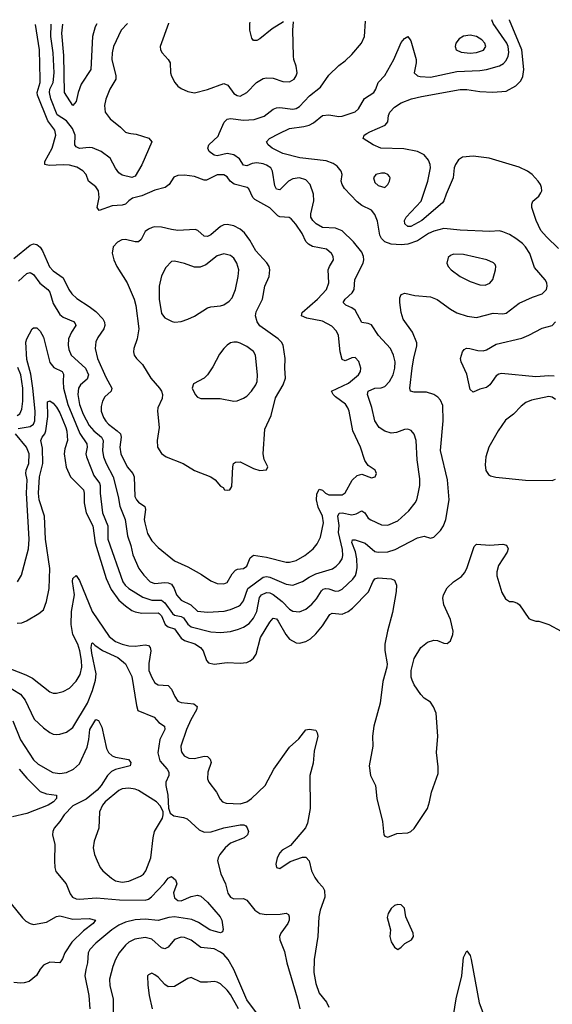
# Model space of a CAD drawing. Header units: inches. Extents: x 1649636 to 1815363, y 506543 to 641975.
# Tile 315 of 656: x 1675226 to 1678471, y 634697 to 640693. Entities that reach past the tile are written whole.
import ezdxf

# ---------------------------------------------------------------- set-up
doc = ezdxf.new("R2010")
doc.units = ezdxf.units.IN
doc.header["$MEASUREMENT"] = 0
doc.layers.add('B6673', color=7, linetype='Continuous')
doc.layers.add('B6674', color=7, linetype='Continuous')

msp = doc.modelspace()

# ---------------------------------------------------------------- linework, layer by layer
at = {"layer": 'B6673', "color": 5}
for points, elevation in [([(1675190, 639239.3), (1675290, 639319.2), (1675310, 639327.2), (1675330, 639324.7), (1675350, 639307.8), (1675364.9, 639284.9), (1675408.2, 639188.2), (1675430, 639163.5), (1675490, 639121.1), (1675524.8, 639050), (1675543.2, 639023.2), (1675574.6, 638994.6), (1675650, 638946.9), (1675690, 638915), (1675731.6, 638871.6), (1675742.8, 638850), (1675745, 638830), (1675738.4, 638810), (1675702.1, 638757.9), (1675689.6, 638730.4), (1675685.7, 638690), (1675700.3, 638630), (1675750, 638516.3), (1675786.6, 638450), (1675783.5, 638430), (1675744.2, 638395.8), (1675729.5, 638370.5), (1675721.7, 638338.3), (1675723.2, 638310), (1675737.2, 638270), (1675750, 638248.5), (1675766.4, 638230), (1675820.2, 638190), (1675839.1, 638170), (1675844.2, 638150), (1675835.4, 638090), (1675842.8, 638050), (1675881.4, 637970), (1675915.1, 637930), (1675924.2, 637910), (1675927.9, 637790), (1675936.6, 637770), (1675950, 637755), (1675988.3, 637728.3), (1675992.7, 637710), (1675985.2, 637650), (1675988.2, 637628.2), (1676003.8, 637563.8), (1676030, 637520.2), (1676070, 637478), (1676170, 637397.4), (1676250, 637361.1), (1676334, 637314), (1676390, 637276.5), (1676430, 637259.6), (1676470, 637258.5), (1676490, 637266.3), (1676521.1, 637318.9), (1676540.1, 637339.9), (1676553.1, 637346.9), (1676590, 637351), (1676610, 637364.9), (1676630, 637416.9), (1676650, 637432.2), (1676730, 637420.9), (1676850, 637389.5), (1676870, 637388.8), (1676910, 637399.8), (1676963.9, 637430), (1677013.5, 637470), (1677038.8, 637501.2), (1677058.1, 637541.9), (1677076.3, 637630), (1677070.4, 637670), (1677045.2, 637725.2), (1677035, 637770), (1677036, 637804), (1677050, 637833.8), (1677070, 637828.4), (1677089.3, 637809.3), (1677110, 637799.8), (1677190, 637799.3), (1677209.1, 637810.9), (1677251.3, 637888.7), (1677282.8, 637917.2), (1677310, 637926), (1677370, 637903), (1677391.3, 637908.7), (1677400.9, 637930), (1677392.3, 637950), (1677350, 637978), (1677328.7, 638008.7), (1677303.1, 638090), (1677255.4, 638190), (1677233.4, 638310), (1677226, 638330), (1677210.8, 638350.8), (1677150, 638395.8), (1677135.8, 638410), (1677125.6, 638430), (1677230, 638479), (1677290.7, 638530), (1677302.2, 638550), (1677303.8, 638570), (1677292.3, 638612.3), (1677270, 638635.6), (1677250, 638634.7), (1677210, 638615.1), (1677190, 638623), (1677178.1, 638670), (1677169.3, 638769.3), (1677156.5, 638796.5), (1677127, 638827), (1677070, 638857.8), (1676974.5, 638874.5), (1676943.1, 638890), (1676946.2, 638910), (1677040.7, 638990), (1677095.3, 639050), (1677109.8, 639090), (1677105.1, 639170), (1677112.6, 639190), (1677138.3, 639230), (1677136, 639250), (1677126, 639270), (1677095.9, 639295.9), (1677010, 639312.4), (1676985.7, 639325.7), (1676970, 639342.7), (1676946.2, 639390), (1676908.3, 639448.3), (1676880.5, 639480.5), (1676867.8, 639487.8), (1676810, 639493), (1676799.4, 639499.4), (1676750, 639547.9), (1676658.5, 639598.5), (1676647.4, 639610), (1676622, 639662), (1676611.5, 639670), (1676532.1, 639692.1), (1676508.9, 639708.9), (1676490, 639735.6), (1676470, 639748), (1676430, 639748.5), (1676363.8, 639716.2), (1676350, 639716.1), (1676290, 639737), (1676230, 639745.3), (1676190, 639744), (1676165.8, 639734.2), (1676137.3, 639690), (1676112.2, 639670), (1676050, 639654.1), (1675970, 639620.5), (1675914.1, 639605.9), (1675890, 639590.6), (1675870, 639569.9), (1675850, 639563.9), (1675790, 639558.4), (1675709.9, 639529.9), (1675697.4, 639550), (1675709.9, 639610), (1675705.6, 639650), (1675690, 639675.5), (1675645.6, 639710), (1675629.8, 639750), (1675610, 639772.8), (1675574.7, 639794.7), (1675530, 639806.3), (1675490, 639809.2), (1675404.8, 639804.8), (1675379.5, 639810), (1675378.9, 639830), (1675422.9, 639910), (1675445.3, 639990), (1675443.2, 640000)], 680), ([(1675217.1, 638202.9), (1675290, 638215.7), (1675309.3, 638230), (1675317.6, 638250), (1675320.1, 638310), (1675305.7, 638450), (1675293.7, 638533.7), (1675270, 638624.5), (1675263.9, 638730), (1675270, 638750.4), (1675302, 638810), (1675310, 638817.1), (1675330, 638815.5), (1675350, 638796.3), (1675370, 638759.1), (1675410, 638604.4), (1675434.7, 638574.7), (1675484.9, 638550), (1675493.6, 638533.6), (1675489.7, 638490), (1675491.9, 638450), (1675518.1, 638350), (1675592, 638172), (1675634, 638110), (1675636.4, 638090), (1675628.8, 638050), (1675632.8, 638030), (1675677.5, 637917.5), (1675711.3, 637871.3), (1675716.2, 637856.2), (1675716.9, 637810), (1675731, 637690), (1675762.2, 637610), (1675762.8, 637530), (1675854.2, 637270), (1675868.7, 637248.7), (1675890, 637230.1), (1675976.1, 637176.1), (1676030, 637158), (1676090, 637158.6), (1676110, 637142.3), (1676157.3, 637077.3), (1676170, 637066.8), (1676210, 637058), (1676224.2, 637050), (1676251, 637011), (1676270, 636995.7), (1676390, 636965), (1676450, 636962), (1676510, 636968.2), (1676559.1, 636980.9), (1676590, 636993.1), (1676623.9, 637016.1), (1676650, 637049.2), (1676670.9, 637089.1), (1676686.2, 637173.8), (1676698.7, 637190), (1676730, 637205.2), (1676750, 637203.4), (1676770, 637193.1), (1676826.1, 637150), (1676870, 637103.8), (1676890, 637091.1), (1676930, 637087.2), (1676970, 637103.6), (1677005.9, 637134.1), (1677033.9, 637166.1), (1677065, 637215), (1677075.9, 637224.1), (1677090, 637230.1), (1677110, 637227.9), (1677150, 637212.6), (1677170, 637214.4), (1677190, 637225.7), (1677254.8, 637285.2), (1677271.4, 637308.6), (1677278.9, 637330), (1677283.2, 637356.8), (1677280.3, 637410), (1677272.2, 637452.2), (1677249.4, 637510), (1677254.2, 637525.8), (1677270, 637524.7), (1677330, 637504.3), (1677390, 637453.7), (1677410, 637450.1), (1677470, 637452.3), (1677514, 637466.1), (1677650, 637538.6), (1677690, 637548.5), (1677730, 637536.3), (1677750, 637542), (1677790, 637582), (1677808.5, 637611.5), (1677822.6, 637650), (1677843.5, 637770), (1677832.9, 637890), (1677789.2, 638070), (1677806.5, 638250), (1677803.7, 638343.7), (1677790, 638376.9), (1677774.5, 638394.5), (1677750, 638411), (1677705.4, 638425.4), (1677630, 638423.8), (1677608.2, 638430), (1677604.1, 638450), (1677617.3, 638570), (1677626.9, 638633.1), (1677645.7, 638705.7), (1677645.4, 638725.4), (1677618.7, 638790), (1677562.7, 638870), (1677550.9, 638910), (1677541.5, 638970), (1677541.4, 638998.6), (1677550, 639018.8), (1677572, 639028), (1677633.3, 639013.3), (1677730, 639006.2), (1677770, 638989.2), (1677850, 638929.2), (1677890, 638907.3), (1677952.5, 638887.5), (1678010, 638879.6), (1678110, 638906.2), (1678170, 638902.4), (1678190, 638905.5), (1678270, 638966), (1678350, 639003.6), (1678410, 639023.6), (1678435.1, 639050), (1678440.4, 639070), (1678438.9, 639090), (1678428.7, 639108.7), (1678363.3, 639183.3), (1678333.9, 639270), (1678308.9, 639308.9), (1678289.9, 639329.9), (1678250, 639360.5), (1678210, 639384.5), (1678170, 639401.4), (1678150, 639406.4), (1678090, 639403.8), (1677910, 639412.1), (1677810, 639421.8), (1677750, 639405.6), (1677717.2, 639390), (1677650, 639346.9), (1677590, 639325.4), (1677550, 639321.5), (1677490, 639326.8), (1677450, 639339.4), (1677430, 639360.4), (1677420.5, 639380.5), (1677406, 639466), (1677390, 639506.6), (1677370, 639532), (1677310, 639562.2), (1677282.9, 639582.9), (1677204.9, 639664.9), (1677189.8, 639690), (1677184.8, 639710), (1677189.8, 639750), (1677185.7, 639770), (1677160.2, 639800.2), (1677136.5, 639816.5), (1677092.8, 639832.8), (1676932.4, 639852.4), (1676830, 639877.2), (1676765.1, 639910), (1676738.9, 639930), (1676729.6, 639950), (1676747.3, 639970), (1676807.1, 640000)], 640), ([(1675219.4, 639100.6), (1675270, 639146.7), (1675290, 639152.7), (1675310, 639140.3), (1675348.4, 639088.4), (1675397.5, 639050), (1675410, 639033.8), (1675430, 638963.6), (1675470, 638897.2), (1675490, 638882.1), (1675554.3, 638854.3), (1675563.4, 638843.4), (1675566.9, 638830), (1675541.1, 638790), (1675524.1, 638750), (1675520.6, 638710), (1675524.6, 638684.6), (1675540.2, 638650), (1675627.7, 638570), (1675644.1, 638530), (1675636.9, 638503.1), (1675596.2, 638470), (1675584.3, 638450), (1675579.8, 638410), (1675591, 638350), (1675613.5, 638290), (1675650, 638222), (1675676.8, 638190), (1675724.5, 638150), (1675735, 638130), (1675730.1, 638070), (1675736.9, 638030), (1675752.3, 637990), (1675796.1, 637910), (1675825.7, 637790), (1675835.7, 637730), (1675868.3, 637650), (1675883.6, 637550), (1675903.5, 637490), (1675915.1, 637435.1), (1675950.9, 637350.9), (1675981.5, 637310), (1676021.7, 637270), (1676050, 637259), (1676110, 637265.5), (1676130, 637263.9), (1676150, 637254.6), (1676166.1, 637230), (1676182, 637190), (1676210, 637158.6), (1676268.9, 637128.9), (1676310, 637092), (1676370, 637084.2), (1676472, 637092), (1676510, 637100.8), (1676558.1, 637121.9), (1676570.7, 637130), (1676590, 637153.8), (1676615.7, 637230), (1676710, 637298.8), (1676730, 637301.5), (1676750, 637297.4), (1676850, 637255.5), (1676890, 637250.2), (1676950, 637270.9), (1676990, 637298.7), (1677030, 637319.1), (1677131, 637349), (1677155.2, 637364.8), (1677175, 637385), (1677189.8, 637410), (1677194.5, 637430), (1677192.5, 637467.5), (1677168.2, 637570), (1677172.3, 637612.3), (1677164.9, 637670), (1677172.5, 637687.5), (1677190, 637690.9), (1677250, 637677.9), (1677276.7, 637683.3), (1677310, 637701.1), (1677329.5, 637689.5), (1677350, 637658.3), (1677366.3, 637646.3), (1677430, 637616.1), (1677470, 637614.2), (1677530, 637640.2), (1677597.5, 637702.5), (1677635.3, 637750), (1677645.8, 637770), (1677654.7, 637805.3), (1677663.3, 637856.7), (1677663.9, 637896.1), (1677648.1, 638011.9), (1677642.7, 638130), (1677629.8, 638169.8), (1677611, 638191), (1677590, 638199.7), (1677570, 638197.2), (1677521.7, 638178.3), (1677490, 638175.4), (1677450, 638188.2), (1677416.8, 638210), (1677389.8, 638250), (1677372.2, 638332.2), (1677344.8, 638410), (1677350, 638430.2), (1677390, 638448.4), (1677428.3, 638451.7), (1677450, 638458.6), (1677479.3, 638490), (1677501.5, 638530), (1677512.7, 638570), (1677513, 638610), (1677504.4, 638650), (1677485.8, 638690), (1677413.1, 638770), (1677370, 638834.7), (1677350, 638843.1), (1677310, 638848.5), (1677270, 638923.5), (1677250, 638938.6), (1677213.6, 638953.6), (1677197.4, 638970), (1677209.8, 638990), (1677252.4, 639030), (1677264.7, 639050), (1677268.4, 639111.6), (1677318.6, 639210), (1677323, 639230), (1677321.8, 639250), (1677310, 639277.6), (1677259.6, 639339.6), (1677190, 639406.3), (1677150, 639423.4), (1677070, 639427.4), (1677031.9, 639450), (1677011.4, 639470), (1677000.7, 639490), (1676999.1, 639510), (1677018.8, 639590), (1677017, 639630), (1676995.6, 639690), (1676970, 639716.8), (1676930, 639729.9), (1676890, 639724.7), (1676863.8, 639710), (1676810, 639656.8), (1676790, 639659.8), (1676780.6, 639680.6), (1676766, 639770), (1676755.5, 639790), (1676730, 639807.8), (1676710, 639815.4), (1676670, 639820.8), (1676643.2, 639816.8), (1676610, 639803.2), (1676590, 639806.2), (1676564.6, 639844.6), (1676530, 639869.3), (1676490, 639877.4), (1676430, 639863.9), (1676410, 639866.9), (1676380.7, 639890), (1676372.3, 639910), (1676378, 639930), (1676435.5, 639984.5), (1676442.1, 640000)], 660), ([(1675902.2, 640000), (1675936.5, 639996.5), (1676012.3, 639972.3), (1676030.7, 639950), (1675970, 639809.7), (1675930, 639739.3), (1675910, 639731.6), (1675850, 639746.6), (1675830, 639760.5), (1675810, 639787.8), (1675776.5, 639850), (1675722.4, 639890), (1675670, 639913.1), (1675650, 639915), (1675590, 639908.9), (1675570, 639918.8), (1675562, 639930), (1675563.2, 639990), (1675559.5, 640000)], 660), ([(1678510, 639299.7), (1678435.4, 639370), (1678401, 639410), (1678373.5, 639470), (1678347.1, 639550), (1678346, 639570), (1678353.2, 639586.8), (1678390, 639619), (1678402.4, 639637.6), (1678407, 639650), (1678405.7, 639670), (1678398.4, 639690), (1678386.1, 639710), (1678347.6, 639750), (1678320.7, 639770), (1678270, 639795.2), (1678087, 639850), (1677990, 639860.9), (1677924.3, 639855.7), (1677900.3, 639839.7), (1677880.6, 639810), (1677873.7, 639790), (1677866.5, 639730), (1677823.8, 639630), (1677811.2, 639588.8), (1677803, 639577), (1677675.9, 639470), (1677610, 639434.2), (1677590, 639433.5), (1677573.5, 639450), (1677571, 639470), (1677581.5, 639490), (1677671.6, 639588.4), (1677713.2, 639710), (1677729, 639790), (1677727.9, 639810), (1677717.6, 639837.6), (1677691.2, 639870), (1677649.7, 639890), (1677566.7, 639906.7), (1677426.6, 639910), (1677378.9, 639930), (1677319.6, 639970), (1677324.2, 639990), (1677341.5, 640000)], 620), ([(1678481.7, 638521.7), (1678450, 638524.3), (1678370, 638518.5), (1678160.9, 638539.1), (1678145.1, 638534.9), (1678130, 638524.1), (1678090, 638469.7), (1678070, 638452.8), (1678030, 638443), (1677990, 638424.5), (1677970, 638441.2), (1677950, 638534), (1677915.6, 638610), (1677911.8, 638630), (1677924.5, 638670), (1677935.1, 638684.9), (1677948.2, 638691.8), (1677968.5, 638691.5), (1678017.7, 638677.7), (1678050, 638676.1), (1678070, 638682.5), (1678130, 638716.1), (1678286.5, 638753.5), (1678329.2, 638770.8), (1678410, 638815.3), (1678470, 638830.3), (1678490, 638852.7)], 620), ([(1675210, 638282.2), (1675226.4, 638293.6), (1675238.1, 638321.9), (1675244.9, 638370), (1675245.3, 638450), (1675232.1, 638530), (1675214.3, 638574.3)], 660), ([(1675210, 637017.4), (1675239, 637021), (1675267.8, 637032.2), (1675343.3, 637076.7), (1675370, 637099.6), (1675389.9, 637150.1), (1675404.9, 637230), (1675410.3, 637350), (1675383.5, 637530), (1675376.8, 637670), (1675344.8, 637770), (1675341, 637810), (1675345.7, 637910), (1675366.3, 637990), (1675364.5, 638084.5), (1675353.7, 638130), (1675362.4, 638150), (1675379, 638170), (1675385.3, 638190), (1675396.8, 638276.7), (1675395.1, 638364.9), (1675410, 638372), (1675430, 638357.6), (1675450, 638334.3), (1675470, 638298.3), (1675507.4, 638210), (1675513, 638187), (1675516.2, 638130), (1675500.9, 638079.1), (1675497.6, 638050), (1675508.8, 637968.8), (1675534.7, 637910), (1675614.4, 637830), (1675619.6, 637810), (1675619.3, 637750), (1675631.2, 637690), (1675672, 637610), (1675686.5, 637506.5), (1675751.8, 637290), (1675782.2, 637222.2), (1675830, 637158.3), (1675870, 637122.8), (1675910, 637096.2), (1675930, 637087.3), (1675970, 637079.1), (1676070, 637080.3), (1676076.4, 637076.4), (1676090, 637062.9), (1676111.6, 637010), (1676130, 636995.4), (1676170, 636983.4), (1676210, 636926.6), (1676230, 636913.3), (1676292.6, 636892.6), (1676328.4, 636870), (1676344.2, 636850), (1676363.8, 636790), (1676377.1, 636777.1), (1676410, 636769.4), (1676490, 636777.7), (1676570, 636774.1), (1676610, 636779.3), (1676630.5, 636789.5), (1676650, 636805.5), (1676666.3, 636830), (1676693.5, 636930), (1676750, 637023.9), (1676770, 637047.8), (1676790, 637043.9), (1676801, 637030), (1676848.1, 636948.1), (1676870, 636921.2), (1676910, 636899.2), (1676930, 636896.5), (1676970, 636905.5), (1676997.5, 636922.5), (1677030, 636952.3), (1677070, 637001.3), (1677116.4, 637070), (1677130, 637078.5), (1677190, 637073.1), (1677228.3, 637090), (1677253.1, 637110), (1677351, 637209), (1677377.2, 637270), (1677390, 637288.5), (1677410, 637293.4), (1677490, 637288.9), (1677510, 637280.4), (1677522, 637250), (1677519.8, 637210), (1677497.7, 637082.3), (1677467.2, 636970), (1677451.6, 636890), (1677451.7, 636851.7), (1677464.9, 636770), (1677463.1, 636750), (1677438, 636662), (1677422, 636530), (1677382.9, 636390), (1677376.2, 636330), (1677377.2, 636270), (1677355.8, 636150), (1677364, 636090), (1677394.3, 636030), (1677402, 635950), (1677436.4, 635810), (1677444.9, 635730), (1677450, 635721), (1677470, 635714.8), (1677522.9, 635737.1), (1677590, 635741.6), (1677610, 635750.4), (1677630, 635767.7), (1677710.8, 635890), (1677723.8, 635930), (1677735.1, 635990), (1677776.8, 636103.2), (1677776, 636144), (1677764.8, 636230), (1677774.2, 636330), (1677762.7, 636470), (1677748, 636508), (1677730, 636536.2), (1677690, 636561.6), (1677670, 636582.9), (1677630, 636642), (1677617.2, 636670), (1677612.1, 636690), (1677612, 636730), (1677630, 636802), (1677670.7, 636869.3), (1677710, 636901.7), (1677750, 636914.9), (1677771.7, 636911.7), (1677810, 636895.5), (1677830, 636893.4), (1677850, 636910.8), (1677864.7, 636950), (1677866.6, 636970), (1677850, 637041.2), (1677809.7, 637130), (1677804.4, 637170), (1677808.5, 637190), (1677830, 637232.4), (1677870, 637270.4), (1677918, 637302), (1677936.4, 637323.6), (1677949.8, 637350.2), (1677995.1, 637484.9), (1678010, 637498.4), (1678090, 637493.4), (1678170, 637499.1), (1678192.4, 637492.4), (1678202, 637470), (1678196.4, 637450), (1678144.4, 637370), (1678132.4, 637330), (1678133.2, 637306.8), (1678164.7, 637204.7), (1678185.5, 637165.5), (1678210, 637151), (1678230.9, 637150.9), (1678259.8, 637139.8), (1678271, 637130), (1678327.5, 637047.5), (1678339.8, 637039.8), (1678370, 637031), (1678390, 637030.8), (1678450, 637010.7), (1678524.7, 636970)], 620), ([(1678490, 638379.3), (1678470, 638393.5), (1678450, 638398), (1678344.8, 638375.2), (1678310, 638361.1), (1678280.6, 638339.4), (1678234, 638290), (1678186.7, 638253.3), (1678141.8, 638190), (1678085.2, 638090), (1678066, 638030), (1678061.8, 637981.8), (1678067.1, 637947.1), (1678083.1, 637923.1), (1678094.9, 637914.9), (1678126.2, 637906.2), (1678307.9, 637887.9), (1678470, 637887.3), (1678490, 637895.5)], 640), ([(1675211.8, 637270), (1675237.7, 637310), (1675278.7, 637470), (1675284.1, 637530), (1675267.9, 637810), (1675270.8, 637890), (1675262.2, 637930), (1675264.9, 637950), (1675282.1, 637990), (1675284.4, 638050), (1675267.6, 638090), (1675199.6, 638170)], 640), ([(1675170, 636739.8), (1675263.8, 636703.8), (1675303.4, 636683.4), (1675410, 636599.6), (1675430, 636592.8), (1675450, 636592.6), (1675490, 636601.3), (1675530, 636623.2), (1675570, 636663.9), (1675593.9, 636706.1), (1675603.6, 636750), (1675602.9, 636790), (1675592.1, 636850), (1675579.7, 636890), (1675549.9, 636950), (1675539.9, 637010), (1675541.7, 637090), (1675559.9, 637190), (1675547.6, 637272.4), (1675550, 637290.4), (1675570, 637308.9), (1675590, 637278.3), (1675666.6, 637090), (1675770, 636936.1), (1675810, 636906.9), (1675850, 636890.1), (1675890, 636879.6), (1675930, 636878.1), (1675990, 636886.5), (1676010, 636881.4), (1676020.5, 636870), (1676025.1, 636850), (1676012, 636772), (1676013.5, 636730), (1676030, 636687.2), (1676050, 636655.3), (1676070, 636641.8), (1676130, 636639), (1676150, 636615.3), (1676170.6, 636570.6), (1676190, 636543.2), (1676210, 636535.1), (1676286.3, 636526.3), (1676306.9, 636510), (1676302.5, 636490), (1676268, 636430), (1676242.7, 636370), (1676208.4, 636270), (1676210, 636242.8), (1676213.6, 636230), (1676228.9, 636210), (1676256.3, 636196.3), (1676290, 636193.9), (1676350, 636208.7), (1676370, 636207.1), (1676387.1, 636190), (1676393, 636170), (1676372.9, 636110), (1676370.3, 636070), (1676377.4, 636050), (1676424.9, 635990), (1676446.5, 635946.5), (1676460.7, 635930), (1676483, 635923), (1676570, 635918.9), (1676610, 635930.2), (1676639.3, 635950), (1676721.8, 636030), (1676773.7, 636130), (1676870, 636262.6), (1676926.4, 636313.6), (1676970, 636367.7), (1676990, 636373.4), (1677030, 636366), (1677039.1, 636350), (1677042, 636330), (1677020.7, 636239.3), (1677014.1, 636165.9), (1676993.6, 636090), (1676996.2, 635890), (1676980.5, 635799.5), (1676967.5, 635772.5), (1676876.5, 635663.5), (1676825.1, 635634.9), (1676810, 635619), (1676794, 635590), (1676786, 635550), (1676790.8, 635530.8), (1676810, 635524.9), (1676873, 635567), (1676950, 635593), (1676970, 635593), (1676990, 635571), (1677004.6, 635510), (1677024, 635470), (1677042.1, 635442.1), (1677072.4, 635410), (1677082.6, 635390), (1677084.2, 635350), (1677057.1, 635270), (1677048.6, 635230), (1677043.2, 635110), (1677020.9, 634970), (1677018.5, 634890), (1677030, 634824), (1677050, 634765.5), (1677094.9, 634710), (1677110, 634678.8)], 580), ([(1675088.6, 636670), (1675230, 636585.1), (1675259.2, 636550), (1675314.3, 636434.3), (1675370, 636381.1), (1675410, 636352), (1675430, 636343.1), (1675450, 636339.5), (1675470, 636342.6), (1675510, 636353.4), (1675550, 636382), (1675639.1, 636530), (1675670, 636607.4), (1675688.1, 636670), (1675691.1, 636710), (1675665.1, 636834.9), (1675661.3, 636870), (1675664.8, 636895.2), (1675670, 636898.7), (1675683.6, 636883.6), (1675731.2, 636851.2), (1675824, 636810), (1675870.3, 636770), (1675910, 636692.7), (1675936.7, 636516.7), (1675946.5, 636486.5), (1676044.7, 636444.7), (1676073.1, 636413.1), (1676108.7, 636390), (1676110.2, 636370), (1676079.2, 636310), (1676067.7, 636227.7), (1676080.4, 636180.4), (1676124, 636130), (1676135.4, 636110), (1676134.4, 636090), (1676116.5, 636050), (1676115.6, 636030), (1676128.7, 635970), (1676132.3, 635892.3), (1676142, 635862), (1676165.5, 635845.5), (1676224.7, 635835.3), (1676245.9, 635825.9), (1676318.9, 635758.9), (1676350, 635745.3), (1676391.9, 635748.1), (1676470, 635771.2), (1676570.2, 635790.2), (1676592, 635790), (1676604.5, 635784.5), (1676612.8, 635772.8), (1676619.1, 635750), (1676614, 635730), (1676593.4, 635710), (1676510, 635678.8), (1676477.6, 635650), (1676445.2, 635610), (1676434.9, 635590), (1676431.4, 635570), (1676451.7, 635491.7), (1676480.7, 635430), (1676494.5, 635374.5), (1676510.7, 635350), (1676530, 635340.3), (1676590, 635342), (1676610, 635332.2), (1676658.9, 635270), (1676690, 635249.2), (1676730, 635243.2), (1676814, 635246), (1676850, 635251.7), (1676863.1, 635243.1), (1676868.5, 635230), (1676867.2, 635210), (1676860.3, 635190), (1676816.5, 635130), (1676809.2, 635110), (1676811.3, 635090), (1676839.1, 635019.1), (1676853.2, 634950), (1676917.5, 634737.5), (1676933.5, 634670)], 560), ([(1675183.1, 636423.1), (1675230, 636307.9), (1675310, 636186), (1675339.1, 636159.1), (1675428, 636108), (1675470, 636103.2), (1675510, 636108.7), (1675553.5, 636130), (1675590, 636160.7), (1675637.4, 636262.6), (1675647.7, 636310), (1675653.5, 636370), (1675690, 636432.2), (1675705.5, 636425.5), (1675725.5, 636385.5), (1675755.3, 636255.3), (1675766.2, 636230), (1675789.6, 636209.6), (1675810, 636201.4), (1675888.6, 636188.6), (1675903, 636170), (1675899.1, 636150), (1675810, 636126), (1675785.7, 636114.3), (1675760.6, 636090), (1675722.4, 636030), (1675698.5, 636001.5), (1675630, 635947.2), (1675550, 635905), (1675496.5, 635850), (1675470.1, 635809.9), (1675436, 635770), (1675427.7, 635750), (1675425.8, 635730), (1675439.2, 635670), (1675436.9, 635570), (1675439.1, 635530), (1675446, 635506), (1675509, 635430), (1675533.4, 635370), (1675547, 635350), (1675570, 635338.9), (1675590, 635337.8), (1675694.2, 635345.8), (1675833.7, 635333.7), (1675990, 635330.8), (1676010, 635337.6), (1676028.9, 635351.1), (1676106.2, 635433.8), (1676130, 635466), (1676150, 635476), (1676175.2, 635455.2), (1676184, 635430), (1676163.4, 635376.6), (1676170, 635344.9), (1676190, 635328.5), (1676210, 635326.7), (1676270, 635354), (1676310, 635362), (1676330, 635356.3), (1676370, 635318.5), (1676447.4, 635230), (1676457.3, 635210), (1676466.4, 635153.6), (1676461, 635139), (1676450, 635133.2), (1676410, 635141.7), (1676385.1, 635150), (1676315, 635195), (1676273.8, 635213.8), (1676170, 635229.9), (1676134.6, 635225.4), (1676070, 635207.8), (1675990, 635215.2), (1675930, 635211.8), (1675870, 635198.3), (1675830, 635180.1), (1675786.3, 635150), (1675689.2, 635070), (1675652.3, 635030), (1675643.5, 635010), (1675638.9, 634950), (1675627.8, 634910), (1675623.2, 634870), (1675647.6, 634750), (1675653.4, 634670)], 540), ([(1675223.4, 636130), (1675270, 636073.3), (1675350, 635992.8), (1675390, 635979.5), (1675450.7, 635970), (1675450.3, 635950), (1675432.6, 635930), (1675398.7, 635910), (1675270, 635859.3), (1675182, 635838)], 520), ([(1675173.1, 635310), (1675243.1, 635223.1), (1675263.4, 635203.4), (1675290, 635188.4), (1675310, 635183.8), (1675390, 635197.6), (1675450, 635231.5), (1675470, 635236.2), (1675550, 635214.9), (1675650, 635219), (1675687.7, 635210), (1675672.9, 635190), (1675614.9, 635145.1), (1675544.1, 635075.9), (1675500.6, 635010), (1675486.5, 634973.5), (1675470.2, 634949.8), (1675410, 634953.3), (1675370, 634935.6), (1675350, 634911.3), (1675327.7, 634872.3), (1675283.1, 634836.9), (1675253, 634827), (1675230, 634826.2), (1675190, 634830.9)], 520), ([(1676813.2, 634453.2), (1676610, 634724.4), (1676530, 634909), (1676495.4, 634970), (1676470, 634999.8), (1676450, 635015.4), (1676410, 635035.2), (1676330, 635043.7), (1676270, 635087.3), (1676230, 635103.7), (1676210, 635106.8), (1676170, 635090.9), (1676130, 635045.4), (1676110, 635034.2), (1676090, 635042), (1676030, 635093.6), (1675990, 635104.2), (1675926.6, 635093.4), (1675890, 635074.6), (1675870, 635057.2), (1675832.1, 635010), (1675809.3, 634970), (1675792.7, 634927.3), (1675774, 634850), (1675774.4, 634810), (1675794.4, 634730), (1675795, 634650)], 560), ([(1677862.9, 634590), (1677885.7, 634730), (1677919.9, 634870), (1677930, 634982.8), (1677950, 635022.8), (1677970, 634994.8), (1677977.3, 634970), (1678026, 634706), (1678091.7, 634530)], 580), ([(1676559, 634670), (1676510, 634757.6), (1676490, 634783.5), (1676450, 634821.4), (1676430, 634832.8), (1676410, 634836.8), (1676370, 634831.6), (1676330, 634832.8), (1676270, 634859.7), (1676250, 634854.3), (1676170, 634805.4), (1676130, 634804.2), (1676110, 634818.4), (1676070, 634861.6), (1676050, 634877.6), (1676030, 634886), (1676010, 634877.2), (1676004.9, 634870), (1676006.2, 634813.8), (1676014.9, 634750), (1676032.7, 634670)], 580)]:
    msp.add_lwpolyline(points, dxfattribs=dict(at, elevation=elevation))
for points, elevation in [([(1677430, 639758.7), (1677396, 639750), (1677381.6, 639730), (1677390, 639700.7), (1677410, 639684), (1677450, 639671), (1677469, 639690), (1677479.3, 639710), (1677482.7, 639730), (1677478.4, 639738.4), (1677469, 639750), (1677450, 639758.4)], 640), ([(1676490, 639445.6), (1676470, 639443.2), (1676450, 639434.1), (1676390, 639383.4), (1676370, 639372.8), (1676350, 639374), (1676311.1, 639410), (1676294.2, 639414.2), (1676190, 639408.9), (1676150, 639414.2), (1676090, 639429.9), (1676050, 639431.5), (1676032.5, 639427.5), (1676010, 639418.1), (1675990, 639403.1), (1675965, 639355), (1675950, 639340.3), (1675930, 639339.4), (1675870, 639353.5), (1675848.5, 639351.5), (1675822, 639338), (1675794.4, 639310), (1675789, 639271), (1675800.2, 639230), (1675817.6, 639190), (1675880.6, 639090), (1675924.1, 638990), (1675932.6, 638952.6), (1675951.4, 638810), (1675942.6, 638750), (1675921.5, 638690), (1675918.8, 638670), (1675924.2, 638650), (1675936.9, 638630), (1675973.4, 638593.4), (1676025.5, 638510), (1676077.8, 638450), (1676090.1, 638430), (1676095.7, 638410), (1676093.5, 638386.5), (1676068, 638330), (1676064.7, 638310), (1676075.5, 638210), (1676063.2, 638130), (1676065, 638090), (1676090, 638051.3), (1676117.7, 638030), (1676221.6, 637990), (1676290, 637947.6), (1676390.8, 637910), (1676417.3, 637890), (1676450, 637851.3), (1676464.7, 637844.7), (1676474, 637830), (1676490, 637827.3), (1676506, 637830), (1676518, 637850), (1676524.5, 637970), (1676529.6, 637990.4), (1676541.6, 637998.4), (1676570, 638000.5), (1676650, 637960.5), (1676690, 637947.3), (1676730, 637952), (1676737.2, 637970), (1676715.2, 638015.2), (1676709.7, 638049.7), (1676720.5, 638199.5), (1676758.4, 638281.6), (1676784.3, 638390), (1676831.4, 638470), (1676845.8, 638510), (1676841.2, 638570), (1676844.4, 638630), (1676831.5, 638710), (1676820.3, 638730), (1676799.8, 638750), (1676688.8, 638828.8), (1676673.3, 638853.3), (1676663.4, 638890), (1676666.4, 638913.6), (1676705.4, 638990), (1676719.3, 639070), (1676746, 639130), (1676749.1, 639170), (1676745, 639190), (1676732.2, 639212.2), (1676664.4, 639284.4), (1676628.4, 639350), (1676595.5, 639395.5), (1676570, 639417), (1676530, 639437.3)], 720), ([(1676470, 639266.2), (1676430, 639255.3), (1676359.4, 639200.6), (1676325.8, 639185.8), (1676290, 639185.6), (1676230, 639207.6), (1676170, 639222), (1676150, 639220.9), (1676116.7, 639183.3), (1676090, 639134), (1676076, 639070), (1676074.7, 638990), (1676090, 638904), (1676110, 638876.4), (1676154.3, 638854.3), (1676171.7, 638851.7), (1676210, 638855.8), (1676250, 638869.3), (1676291.6, 638888.4), (1676370, 638938.7), (1676390, 638945.3), (1676450, 638950.4), (1676470, 638956.4), (1676502, 638978), (1676520.4, 638999.6), (1676541.8, 639050), (1676557.7, 639130), (1676560.8, 639170), (1676549.8, 639210), (1676530, 639239.7), (1676510, 639257.2)], 740), ([(1677870, 639264), (1677850, 639256.9), (1677836.2, 639243.8), (1677828.8, 639210), (1677835.8, 639190), (1677855.8, 639170), (1677910.4, 639130), (1677970, 639097.6), (1678030, 639077.8), (1678063, 639077), (1678090, 639088.9), (1678109, 639111), (1678125.7, 639170), (1678127.8, 639190), (1678122.7, 639202.7), (1678112.3, 639212.3), (1678071.5, 639231.5), (1677930, 639263.1)], 660), ([(1676550, 638729.6), (1676530, 638729.6), (1676510, 638725.1), (1676490, 638711.8), (1676470, 638689.7), (1676443.9, 638656.1), (1676401.8, 638578.2), (1676369.5, 638530.5), (1676350, 638509.7), (1676285.4, 638474.6), (1676277.6, 638450), (1676294.4, 638410), (1676310, 638394.4), (1676330, 638385.3), (1676446.4, 638386.4), (1676530, 638370.3), (1676550, 638371.8), (1676590, 638387.6), (1676610, 638400.9), (1676638.5, 638430), (1676664.8, 638470), (1676672.5, 638490), (1676675.3, 638530), (1676663.5, 638650), (1676650, 638673), (1676610, 638702.6), (1676570, 638723)], 740), ([(1675890, 636013.2), (1675850, 636008.8), (1675830, 635998.8), (1675746.4, 635930), (1675731.1, 635910), (1675713, 635870), (1675707.1, 635770), (1675679.2, 635690), (1675673, 635650), (1675681.6, 635610), (1675697.2, 635570), (1675715.9, 635530), (1675732.6, 635510), (1675784.5, 635464.5), (1675810, 635448.6), (1675850, 635441.4), (1675890, 635447.1), (1675962.3, 635477.7), (1675979.3, 635490), (1675995.2, 635510), (1676025.6, 635590), (1676039.1, 635710), (1676048.2, 635750), (1676095.1, 635830), (1676100.9, 635850), (1676099.3, 635870), (1676084.2, 635904.2), (1676058.4, 635930), (1675950, 635999.8), (1675930, 636007.7)], 560), ([(1677530, 635304.5), (1677510, 635298.4), (1677490, 635281.2), (1677470.7, 635250), (1677465.8, 635225.8), (1677485.5, 635150), (1677480.5, 635110), (1677490, 635078), (1677510, 635044.7), (1677530, 635031.3), (1677550, 635046), (1677573.4, 635066.6), (1677614, 635090), (1677625.2, 635110), (1677622.7, 635130), (1677579.5, 635230), (1677570, 635282), (1677550, 635302.7)], 620)]:
    msp.add_lwpolyline(points, close=True, dxfattribs=dict(at, elevation=elevation))
at = {"layer": 'B6674', "color": 5}
for points, elevation in [([(1676807.1, 640000), (1676869, 640031), (1676958.1, 640041.9), (1676989.9, 640050.1), (1677015.8, 640064.2), (1677071.3, 640108.7), (1677110, 640113.4), (1677170, 640103), (1677190, 640104.4), (1677270, 640132.6), (1677290.8, 640150), (1677327.6, 640212.4), (1677384.4, 640250), (1677396.4, 640270), (1677409.7, 640310), (1677450, 640353.4), (1677505.8, 640450), (1677550, 640553), (1677570, 640578), (1677590, 640590.7), (1677610, 640564.7), (1677640.9, 640450), (1677642, 640430), (1677630.3, 640370), (1677650.2, 640350.2), (1677666.1, 640346.1), (1677730, 640342.9), (1677890, 640377.8), (1678030, 640383.1), (1678071.3, 640388.7), (1678150, 640412.1), (1678174.1, 640425.9), (1678190, 640443.9), (1678201.9, 640470), (1678206.4, 640493.6), (1678202.4, 640530), (1678193.8, 640550), (1678110.5, 640670), (1678102.5, 640691.7)], 640), ([(1677341.5, 640000), (1677358.7, 640010), (1677452.6, 640050), (1677468.4, 640070), (1677472.8, 640110), (1677481.1, 640130), (1677510, 640160.3), (1677550, 640186), (1677612.3, 640210), (1677674.4, 640225.6), (1677910, 640267), (1677950, 640266.9), (1678030, 640255.6), (1678108.7, 640251.3), (1678190, 640257.8), (1678250, 640289.1), (1678279.3, 640320.7), (1678292.3, 640347.7), (1678298.5, 640390), (1678284.8, 640510), (1678210.8, 640690), (1678210.1, 640692.8)], 620), ([(1675443.2, 640000), (1675439.1, 640019.1), (1675397.1, 640077.1), (1675333.8, 640233.8), (1675332.4, 640250), (1675349.9, 640310), (1675351.2, 640330), (1675346.3, 640510), (1675321.3, 640664)], 680), ([(1675559.5, 640000), (1675548.3, 640030), (1675510, 640076.4), (1675453.9, 640113.9), (1675416.2, 640210), (1675406.5, 640250), (1675409.9, 640270), (1675430.3, 640310), (1675435.5, 640370), (1675429.1, 640490.9), (1675416.5, 640590), (1675417.9, 640665)], 660), ([(1675696, 640667.7), (1675685.2, 640650), (1675668.8, 640590), (1675660.2, 640390), (1675599.7, 640300.3), (1675581.2, 640250), (1675570, 640194), (1675550, 640169.5), (1675498, 640250), (1675495, 640475), (1675482.1, 640610), (1675488.6, 640665.7)], 640), ([(1675882.8, 640669.6), (1675844.2, 640630), (1675797.8, 640530), (1675788.9, 640490), (1675788.2, 640450), (1675812.3, 640350), (1675811.4, 640330), (1675774.3, 640270), (1675751.1, 640208.9), (1675741.8, 640170), (1675746.4, 640130), (1675777.7, 640090), (1675839.3, 640039.3), (1675870, 640007.8), (1675890, 640001.3), (1675902.2, 640000)], 660), ([(1676133.5, 640672.1), (1676132.4, 640670), (1676082, 640530), (1676084, 640510), (1676094, 640490), (1676130.4, 640450.4), (1676142, 640430), (1676145.3, 640370), (1676150.7, 640349.3), (1676172, 640310), (1676190, 640288.4), (1676210, 640274), (1676250, 640255.3), (1676290, 640247), (1676370, 640267), (1676470, 640303.8), (1676493.1, 640293.1), (1676530, 640243.7), (1676550, 640230.3), (1676570, 640227.8), (1676610, 640248.9), (1676668.7, 640311.3), (1676710, 640334.4), (1676730, 640339.5), (1676770, 640337), (1676830, 640316), (1676870, 640313.7), (1676898, 640330), (1676910.9, 640350), (1676915.6, 640370), (1676911.2, 640410), (1676896.9, 640450), (1676894.7, 640470), (1676891.1, 640628.9), (1676895.2, 640679.7)], 680), ([(1676442.1, 640000), (1676471.2, 640068.8), (1676490, 640087.1), (1676510, 640090.1), (1676590, 640081.7), (1676654.1, 640085.9), (1676714.5, 640105.5), (1676770, 640148.4), (1676790, 640156.8), (1676810, 640158.3), (1676890, 640147.2), (1676910, 640151.8), (1676930, 640163.5), (1676991.7, 640228.3), (1677058.1, 640281.9), (1677110, 640355.8), (1677170, 640413.7), (1677210, 640441.7), (1677250, 640480.3), (1677308.3, 640550), (1677326, 640590), (1677332.9, 640684)], 660), ([(1676834.2, 640679.1), (1676763.4, 640636.6), (1676690, 640575.6), (1676670, 640565.1), (1676650, 640566), (1676640.9, 640580.9), (1676628.2, 640630), (1676629, 640670), (1676631, 640677)], 680)]:
    msp.add_lwpolyline(points, dxfattribs=dict(at, elevation=elevation))
at = {"layer": 'B6674', "color": 5, "elevation": 660}
msp.add_lwpolyline([(1677970, 640598.9), (1677930, 640591.9), (1677903.9, 640576.1), (1677883.6, 640550), (1677879.6, 640530), (1677885.7, 640510), (1677915.4, 640495.4), (1677970, 640489.5), (1678010, 640492.7), (1678052.4, 640507.6), (1678067.1, 640530), (1678060.3, 640550), (1678042.7, 640570), (1678010, 640590.7)], close=True, dxfattribs=at)

doc.saveas('drawing.dxf')
